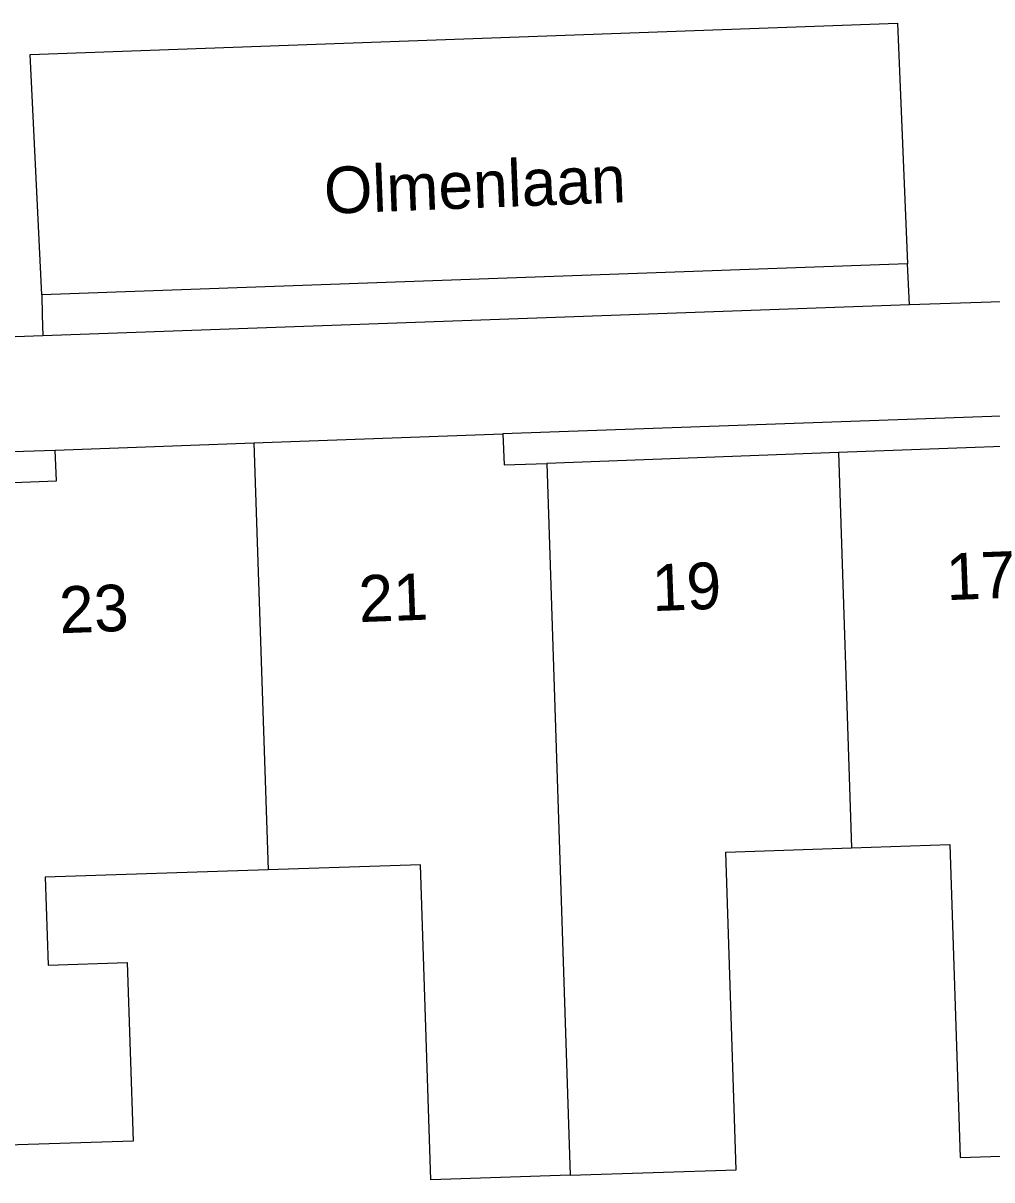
# Model space of a CAD drawing. Extents: x 159718 to 160783, y 383290 to 384030.
# Drawn here: x 160237.77 to 160258.52, y 383913.45 to 383938.24 of the extents above; entities that cross this region are included whole.
import ezdxf

# ---------------------------------------------------------------- set-up
doc = ezdxf.new("R2010")
doc.units = 0
for name, color, linetype in [('IMGEO_Openbare_ruimte_label', 7, 'Continuous'), ('IMGEO_Pand', 7, 'Continuous'), ('IMGEO_Pand_nummerreeks', 7, 'Continuous'), ('IMGEO_Parkeervlak_open', 7, 'Continuous'), ('IMGEO_Voetpad_open', 7, 'Continuous')]:
    doc.layers.add(name, color=color, linetype=linetype)

msp = doc.modelspace()

# ---------------------------------------------------------------- linework, layer by layer
at = {"layer": 'IMGEO_Pand'}
for points in [[(160242.717, 383929.243), (160248.048, 383929.435)], [(160248.048, 383929.435), (160248.074, 383928.772), (160248.99, 383928.806)], [(160238.459, 383929.09), (160242.717, 383929.243)], [(160242.717, 383929.243), (160243.019, 383920.096)], [(160261.491, 383929.269), (160255.241, 383929.038)], [(160243.019, 383920.096), (160238.247, 383919.939), (160238.309, 383918.053), (160240.004, 383918.109), (160240.13, 383914.28), (160236.304, 383914.154), (160236.18, 383917.928), (160236.458, 383917.937), (160236.279, 383923.357), (160236.07, 383928.339), (160238.484, 383928.43), (160238.459, 383929.09)], [(160255.241, 383929.038), (160248.99, 383928.806)], [(160255.241, 383929.038), (160255.52, 383920.565)], [(160248.99, 383928.806), (160249.493, 383913.548)], [(160249.493, 383913.548), (160253.051, 383913.665), (160252.827, 383920.476), (160255.52, 383920.565)], [(160255.52, 383920.565), (160257.625, 383920.634), (160257.846, 383913.928), (160261.992, 383914.065)], [(160249.493, 383913.548), (160246.51, 383913.449), (160246.288, 383920.204), (160243.019, 383920.096)]]:
    msp.add_lwpolyline(points, dxfattribs=at)
at = {"layer": 'IMGEO_Parkeervlak_open'}
msp.add_lwpolyline([(160256.717, 383933.085), (160238.17, 383932.42)], dxfattribs=at)
at = {"layer": 'IMGEO_Voetpad_open'}
for points in [[(160238.17, 383932.42), (160237.926, 383937.57), (160256.503, 383938.241), (160256.717, 383933.085)], [(160256.761, 383932.203), (160256.739, 383932.644), (160256.717, 383933.085)], [(160238.17, 383932.42), (160238.184, 383931.98), (160238.198, 383931.54)], [(160256.761, 383932.203), (160238.198, 383931.54)], [(160258.735, 383932.267), (160256.761, 383932.203)], [(160238.198, 383931.54), (160236.22, 383931.471)], [(160261.948, 383929.934), (160248.048, 383929.435)], [(160230.341, 383928.831), (160238.459, 383929.09)]]:
    msp.add_lwpolyline(points, dxfattribs=at)

# ---------------------------------------------------------------- texts
at = {"layer": 'IMGEO_Openbare_ruimte_label'}
msp.add_text('Olmenlaan', height=1, rotation=2.2356, dxfattribs=at).set_placement((160244.236, 383934.151))
at = {"layer": 'IMGEO_Pand_nummerreeks'}
for s, p in [('19', (160251.258, 383925.638)), ('17', (160257.561, 383925.873)), ('21', (160244.977, 383925.402)), ('23', (160238.562, 383925.163))]:
    msp.add_text(s, height=1, rotation=2.1371, dxfattribs=at).set_placement(p)

doc.saveas('drawing.dxf')
